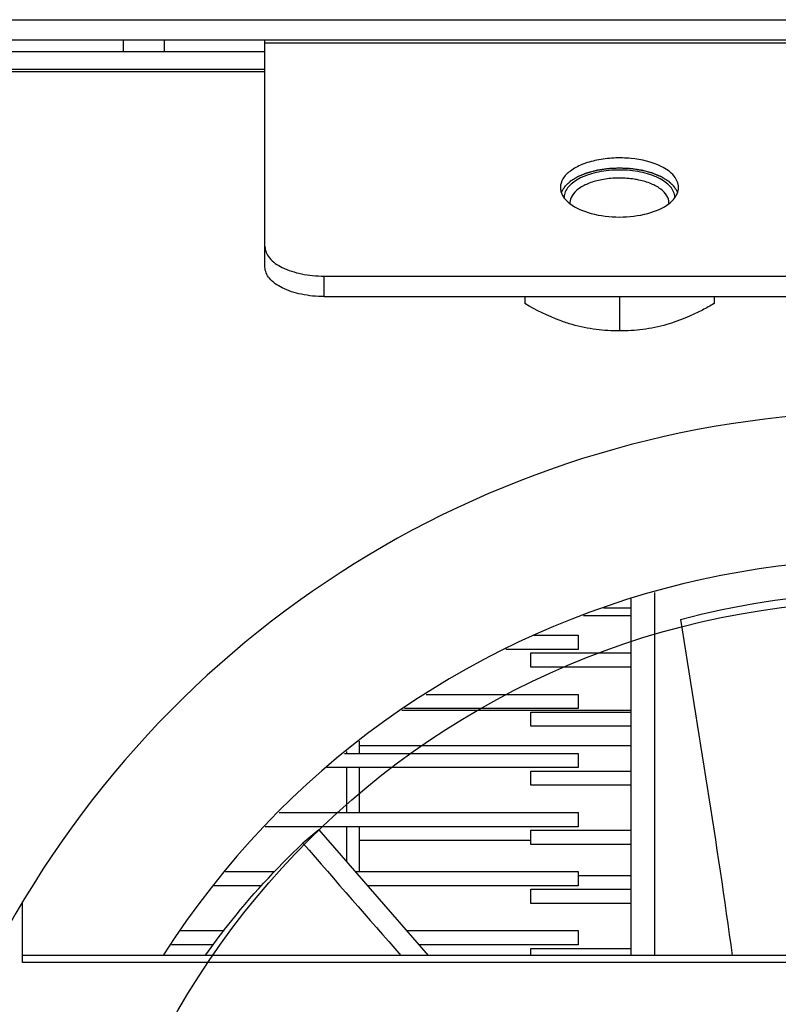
# Model space of a CAD drawing. Header units: millimetres. Extents: x 1117 to 38156, y -1945 to 7303.
# Tile 378 of 656: x 16420 to 16484, y 2323 to 2406. Entities that reach past the tile are written whole.
import ezdxf

# ---------------------------------------------------------------- set-up
doc = ezdxf.new("R2010")
doc.units = ezdxf.units.MM

msp = doc.modelspace()

# ---------------------------------------------------------------- linework, layer by layer
at = {"color": 7, "linetype": 'Continuous'}
for p, q in [((16334.461, 2405.889), (16665.761, 2405.889)), ((16389.961, 2404.189), (16665.761, 2404.189)), ((16428.961, 2404.189), (16428.961, 2403.189)), ((16432.461, 2403.189), (16432.461, 2404.189)), ((16440.961, 2384.957), (16440.961, 2404.189)), ((16560.961, 2403.895), (16440.961, 2403.895)), ((16395.161, 2403.189), (16440.961, 2403.189)), ((16395.161, 2401.689), (16440.961, 2401.689)), ((16440.961, 2401.489), (16395.161, 2401.489)), ((16445.961, 2382.457), (16445.961, 2384.189)), ((16445.961, 2384.189), (16555.961, 2384.189)), ((16445.961, 2382.457), (16555.961, 2382.457)), ((16462.961, 2382.457), (16462.961, 2381.858)), ((16470.961, 2382.457), (16470.961, 2379.549)), ((16478.961, 2382.457), (16478.961, 2381.858)), ((16471.961, 2326.689), (16471.961, 2356.883)), ((16473.961, 2326.689), (16473.961, 2357.419)), ((16471.961, 2356.089), (16469.62, 2356.089)), ((16471.961, 2355.439), (16467.927, 2355.439)), ((16463.713, 2353.789), (16467.461, 2353.789)), ((16467.461, 2353.789), (16467.461, 2352.589)), ((16467.461, 2352.589), (16461.358, 2352.589)), ((16463.461, 2351.089), (16463.461, 2352.289)), ((16463.461, 2352.289), (16471.961, 2352.289)), ((16471.961, 2351.089), (16463.461, 2351.089)), ((16454.613, 2348.789), (16467.461, 2348.789)), ((16467.461, 2348.789), (16467.461, 2347.589)), ((16467.461, 2347.589), (16452.765, 2347.589)), ((16452.534, 2347.439), (16471.961, 2347.439)), ((16463.461, 2346.089), (16463.461, 2347.289)), ((16463.461, 2347.289), (16471.961, 2347.289)), ((16471.961, 2346.089), (16463.461, 2346.089)), ((16448.961, 2343.789), (16448.961, 2344.816)), ((16471.961, 2344.439), (16448.961, 2344.439)), ((16447.693, 2343.789), (16467.461, 2343.789)), ((16447.889, 2343.789), (16447.889, 2343.948)), ((16467.461, 2343.789), (16467.461, 2342.589)), ((16467.461, 2342.589), (16446.211, 2342.589)), ((16447.889, 2338.789), (16447.889, 2342.589)), ((16448.961, 2338.789), (16448.961, 2342.589)), ((16463.461, 2341.089), (16463.461, 2342.289)), ((16463.461, 2342.289), (16471.961, 2342.289)), ((16471.961, 2341.089), (16463.461, 2341.089)), ((16442.171, 2338.789), (16467.461, 2338.789)), ((16467.461, 2338.789), (16467.461, 2337.589)), ((16467.461, 2337.589), (16440.971, 2337.589)), ((16447.889, 2334.623), (16447.889, 2337.589)), ((16448.961, 2333.789), (16448.961, 2337.589)), ((16445.535, 2337.329), (16444.175, 2336.187)), ((16445.535, 2337.329), (16454.787, 2326.689)), ((16463.461, 2336.089), (16463.461, 2337.289)), ((16463.461, 2337.289), (16471.961, 2337.289)), ((16448.961, 2336.439), (16463.461, 2336.439)), ((16471.961, 2336.089), (16463.461, 2336.089)), ((16437.629, 2333.789), (16441.778, 2333.789)), ((16448.613, 2333.789), (16467.461, 2333.789)), ((16467.461, 2333.789), (16467.461, 2332.589)), ((16471.961, 2333.439), (16467.461, 2333.439)), ((16440.695, 2332.589), (16436.658, 2332.589)), ((16467.461, 2332.589), (16449.657, 2332.589)), ((16463.461, 2331.089), (16463.461, 2332.289)), ((16463.461, 2332.289), (16471.961, 2332.289)), ((16420.461, 2326.099), (16420.461, 2331.232)), ((16471.961, 2331.089), (16463.461, 2331.089)), ((16433.823, 2328.789), (16437.516, 2328.789)), ((16452.961, 2328.789), (16467.461, 2328.789)), ((16467.461, 2328.789), (16467.461, 2327.589)), ((16436.569, 2327.589), (16433.044, 2327.589)), ((16467.461, 2327.589), (16454.005, 2327.589)), ((16463.461, 2326.689), (16463.461, 2327.289)), ((16463.461, 2327.289), (16471.961, 2327.289)), ((16493.461, 2326.689), (16420.461, 2326.689)), ((16493.461, 2326.099), (16420.461, 2326.099))]:
    msp.add_line(p, q, dxfattribs=at)
msp.add_circle((16493.461, 2287.689), 69, dxfattribs=at)
for centre, radius, start, end in [((16468.707, 2392.848), 3.181, 231.52982, 231.98071), ((16467.822, 2390.39), 1.049, 180.00033, 182.11532), ((16474.1, 2390.39), 1.049, 357.88468, 359.99967), ((16473.214, 2392.848), 3.181, 308.01929, 308.47018), ((16493.461, 2287.689), 85, 28.07249, 151.92751), ((16493.461, 2287.689), 72.5, 62.54874, 147.40747)]:
    msp.add_arc(centre, radius, start, end, dxfattribs=at)
for points, knots in [([(16475.961, 2391.689), (16475.961, 2392.033), (16475.587, 2392.817), (16474.146, 2393.745), (16472.332, 2394.168), (16470.48, 2394.213), (16469.08, 2394.043), (16467.832, 2393.684), (16466.834, 2393.161), (16466.147, 2392.501), (16465.961, 2391.942), (16465.961, 2391.689)], [0, 0, 0, 0, 0.085502, 0.197908, 0.41795, 0.539679, 0.658791, 0.767888, 0.861336, 0.937139, 1, 1, 1, 1]), ([(16470.961, 2393.323), (16470.89, 2393.32), (16470.748, 2393.313), (16470.536, 2393.302), (16470.359, 2393.294), (16470.235, 2393.288), (16470.164, 2393.284), (16470.111, 2393.282), (16470.067, 2393.279), (16470.031, 2393.278), (16470.009, 2393.276), (16469.991, 2393.276), (16469.974, 2393.273), (16469.944, 2393.269), (16469.885, 2393.26), (16469.8, 2393.247), (16469.663, 2393.226), (16469.527, 2393.206), (16469.391, 2393.185), (16469.289, 2393.17), (16469.204, 2393.157), (16469.144, 2393.148), (16469.11, 2393.143), (16469.089, 2393.14), (16469.072, 2393.137), (16469.054, 2393.135), (16469.035, 2393.129), (16469.011, 2393.123), (16468.963, 2393.11), (16468.891, 2393.091), (16468.795, 2393.065), (16468.667, 2393.031), (16468.54, 2392.997), (16468.412, 2392.963), (16468.332, 2392.942), (16468.268, 2392.925), (16468.228, 2392.914), (16468.2, 2392.906), (16468.186, 2392.903), (16468.178, 2392.901), (16468.172, 2392.898), (16468.163, 2392.894), (16468.149, 2392.888), (16468.125, 2392.879), (16468.091, 2392.864), (16468.036, 2392.842), (16467.967, 2392.814), (16467.885, 2392.78), (16467.802, 2392.746), (16467.72, 2392.712), (16467.637, 2392.678), (16467.568, 2392.65), (16467.513, 2392.627), (16467.479, 2392.613), (16467.455, 2392.603), (16467.441, 2392.598), (16467.433, 2392.594), (16467.426, 2392.591), (16467.42, 2392.588), (16467.41, 2392.582), (16467.39, 2392.57), (16467.362, 2392.553), (16467.317, 2392.525), (16467.261, 2392.491), (16467.193, 2392.45), (16467.125, 2392.408), (16467.035, 2392.353), (16466.956, 2392.305), (16466.888, 2392.264), (16466.86, 2392.247), (16466.837, 2392.233), (16466.82, 2392.223), (16466.806, 2392.215), (16466.798, 2392.206), (16466.789, 2392.198), (16466.778, 2392.188), (16466.761, 2392.172), (16466.74, 2392.152), (16466.714, 2392.128), (16466.68, 2392.097), (16466.638, 2392.057), (16466.586, 2392.009), (16466.535, 2391.961), (16466.484, 2391.913), (16466.441, 2391.873), (16466.407, 2391.841), (16466.382, 2391.817), (16466.363, 2391.799), (16466.35, 2391.787), (16466.343, 2391.781), (16466.337, 2391.775), (16466.332, 2391.766), (16466.326, 2391.756), (16466.315, 2391.738), (16466.302, 2391.717), (16466.287, 2391.691), (16466.266, 2391.657), (16466.24, 2391.614), (16466.209, 2391.562), (16466.168, 2391.493), (16466.116, 2391.407), (16466.075, 2391.338), (16466.054, 2391.304)], [0, 0, 0, 0, 0.03125, 0.0625, 0.09375, 0.109375, 0.117188, 0.125, 0.132812, 0.136719, 0.140625, 0.142578, 0.144531, 0.148438, 0.15625, 0.171875, 0.1875, 0.21875, 0.234375, 0.25, 0.265625, 0.273438, 0.277344, 0.28125, 0.283203, 0.285156, 0.289062, 0.292969, 0.296875, 0.3125, 0.328125, 0.34375, 0.375, 0.390625, 0.40625, 0.414062, 0.421875, 0.425781, 0.427734, 0.428711, 0.429688, 0.431641, 0.433594, 0.4375, 0.445312, 0.453125, 0.46875, 0.484375, 0.5, 0.515625, 0.53125, 0.546875, 0.554688, 0.5625, 0.566406, 0.568359, 0.570312, 0.571289, 0.572266, 0.574219, 0.578125, 0.585938, 0.59375, 0.609375, 0.625, 0.640625, 0.65625, 0.6875, 0.695312, 0.703125, 0.707031, 0.710938, 0.714844, 0.716797, 0.71875, 0.722656, 0.726562, 0.734375, 0.742188, 0.75, 0.765625, 0.78125, 0.796875, 0.8125, 0.828125, 0.835938, 0.84375, 0.851562, 0.853516, 0.855469, 0.857422, 0.859375, 0.863281, 0.867188, 0.875, 0.882812, 0.890625, 0.90625, 0.921875, 0.9375, 0.96875, 1, 1, 1, 1]), ([(16470.961, 2393.167), (16470.366, 2393.167), (16469.238, 2393.062), (16467.931, 2392.662), (16467.102, 2392.18), (16466.652, 2391.783), (16466.357, 2391.342), (16466.278, 2391.017), (16466.273, 2390.862)], [0, 0, 0, 0, 0.31729, 0.600205, 0.721054, 0.82631, 0.917615, 1, 1, 1, 1]), ([(16475.867, 2391.304), (16475.847, 2391.338), (16475.806, 2391.406), (16475.755, 2391.491), (16475.714, 2391.559), (16475.684, 2391.61), (16475.658, 2391.653), (16475.638, 2391.687), (16475.622, 2391.713), (16475.61, 2391.734), (16475.599, 2391.751), (16475.593, 2391.762), (16475.588, 2391.77), (16475.582, 2391.776), (16475.576, 2391.782), (16475.563, 2391.794), (16475.545, 2391.812), (16475.52, 2391.835), (16475.486, 2391.867), (16475.445, 2391.906), (16475.395, 2391.953), (16475.345, 2392), (16475.295, 2392.047), (16475.253, 2392.087), (16475.22, 2392.118), (16475.195, 2392.142), (16475.174, 2392.161), (16475.158, 2392.177), (16475.147, 2392.187), (16475.139, 2392.195), (16475.131, 2392.203), (16475.116, 2392.211), (16475.099, 2392.222), (16475.076, 2392.236), (16475.048, 2392.254), (16475.002, 2392.282), (16474.945, 2392.317), (16474.853, 2392.373), (16474.762, 2392.429), (16474.67, 2392.485), (16474.613, 2392.52), (16474.567, 2392.548), (16474.539, 2392.566), (16474.519, 2392.578), (16474.509, 2392.584), (16474.503, 2392.588), (16474.496, 2392.59), (16474.487, 2392.594), (16474.474, 2392.6), (16474.45, 2392.61), (16474.415, 2392.624), (16474.36, 2392.646), (16474.292, 2392.675), (16474.209, 2392.709), (16474.127, 2392.743), (16474.045, 2392.777), (16473.962, 2392.811), (16473.894, 2392.839), (16473.839, 2392.861), (16473.805, 2392.876), (16473.777, 2392.887), (16473.762, 2392.893), (16473.752, 2392.898), (16473.744, 2392.9), (16473.73, 2392.903), (16473.703, 2392.911), (16473.664, 2392.921), (16473.601, 2392.938), (16473.523, 2392.959), (16473.397, 2392.993), (16473.241, 2393.035), (16473.1, 2393.073), (16473.006, 2393.099), (16472.967, 2393.109), (16472.935, 2393.118), (16472.912, 2393.124), (16472.893, 2393.129), (16472.875, 2393.132), (16472.849, 2393.136), (16472.81, 2393.142), (16472.741, 2393.152), (16472.654, 2393.166), (16472.55, 2393.182), (16472.412, 2393.203), (16472.273, 2393.224), (16472.135, 2393.245), (16472.048, 2393.258), (16471.988, 2393.268), (16471.957, 2393.272), (16471.94, 2393.275), (16471.922, 2393.275), (16471.9, 2393.277), (16471.864, 2393.278), (16471.819, 2393.281), (16471.766, 2393.283), (16471.694, 2393.287), (16471.569, 2393.293), (16471.39, 2393.302), (16471.175, 2393.313), (16471.032, 2393.32), (16470.961, 2393.323)], [0, 0, 0, 0, 0.03125, 0.0625, 0.078125, 0.09375, 0.109375, 0.117188, 0.125, 0.132812, 0.136719, 0.140625, 0.142578, 0.144531, 0.146484, 0.148438, 0.15625, 0.164062, 0.171875, 0.1875, 0.203125, 0.21875, 0.234375, 0.25, 0.257812, 0.265625, 0.273438, 0.277344, 0.28125, 0.283203, 0.285156, 0.289062, 0.292969, 0.296875, 0.304688, 0.3125, 0.328125, 0.34375, 0.375, 0.390625, 0.40625, 0.414062, 0.421875, 0.425781, 0.427734, 0.428711, 0.429688, 0.431641, 0.433594, 0.4375, 0.445312, 0.453125, 0.46875, 0.484375, 0.5, 0.515625, 0.53125, 0.546875, 0.554688, 0.5625, 0.566406, 0.570312, 0.571289, 0.572266, 0.574219, 0.578125, 0.585938, 0.59375, 0.609375, 0.625, 0.65625, 0.6875, 0.695312, 0.703125, 0.707031, 0.710938, 0.714844, 0.716797, 0.71875, 0.726562, 0.734375, 0.75, 0.765625, 0.78125, 0.8125, 0.828125, 0.84375, 0.851562, 0.855469, 0.857422, 0.859375, 0.863281, 0.867188, 0.875, 0.882812, 0.890625, 0.90625, 0.9375, 0.96875, 1, 1, 1, 1]), ([(16475.648, 2390.862), (16475.643, 2391.017), (16475.564, 2391.342), (16475.27, 2391.783), (16474.819, 2392.18), (16473.991, 2392.662), (16472.683, 2393.062), (16471.555, 2393.167), (16470.961, 2393.167)], [0, 0, 0, 0, 0.082385, 0.17369, 0.278946, 0.399795, 0.68271, 1, 1, 1, 1]), ([(16469.316, 2392.316), (16468.962, 2392.241), (16468.313, 2392.05), (16467.491, 2391.613), (16466.926, 2391.063), (16466.773, 2390.6), (16466.773, 2390.39)], [0, 0, 0, 0, 0.319511, 0.593083, 0.815292, 1, 1, 1, 1]), ([(16470.961, 2392.484), (16470.82, 2392.484), (16470.269, 2392.47), (16469.718, 2392.402), (16469.316, 2392.316)], [0, 0, 0, 0, 0.254877, 1, 1, 1, 1]), ([(16472.605, 2392.316), (16472.474, 2392.344), (16471.931, 2392.444), (16471.378, 2392.484), (16470.961, 2392.484)], [0, 0, 0, 0, 0.243471, 1, 1, 1, 1]), ([(16475.149, 2390.39), (16475.149, 2390.6), (16474.996, 2391.063), (16474.43, 2391.613), (16473.608, 2392.05), (16472.959, 2392.241), (16472.605, 2392.316)], [0, 0, 0, 0, 0.184708, 0.406917, 0.680489, 1, 1, 1, 1]), ([(16465.961, 2391.689), (16465.961, 2391.572), (16466.036, 2391.046), (16466.411, 2390.61), (16466.728, 2390.358)], [0, 0, 0, 0, 0.224935, 1, 1, 1, 1]), ([(16475.193, 2390.358), (16475.311, 2390.452), (16475.696, 2390.799), (16475.961, 2391.319), (16475.961, 2391.689)], [0, 0, 0, 0, 0.289468, 1, 1, 1, 1]), ([(16466.748, 2390.343), (16467.273, 2389.932), (16468.68, 2389.36), (16470.961, 2389.096), (16473.241, 2389.36), (16474.648, 2389.932), (16475.173, 2390.343)], [0, 0, 0, 0, 0.226141, 0.5, 0.773859, 1, 1, 1, 1]), ([(16440.961, 2386.689), (16440.961, 2386.346), (16441.334, 2385.562), (16442.507, 2384.806), (16444.103, 2384.302), (16445.32, 2384.189), (16445.961, 2384.189)], [0, 0, 0, 0, 0.171141, 0.396141, 0.680393, 1, 1, 1, 1]), ([(16445.961, 2382.457), (16445.32, 2382.457), (16444.103, 2382.57), (16442.507, 2383.074), (16441.334, 2383.83), (16440.961, 2384.614), (16440.961, 2384.957)], [0, 0, 0, 0, 0.319607, 0.603859, 0.828859, 1, 1, 1, 1]), ([(16466.961, 2380.085), (16466.619, 2380.183), (16465.231, 2380.644), (16463.917, 2381.306), (16462.961, 2381.858)], [0, 0, 0, 0, 0.243753, 1, 1, 1, 1]), ([(16478.961, 2381.858), (16478.637, 2381.671), (16477.359, 2380.966), (16476.005, 2380.386), (16474.961, 2380.085)], [0, 0, 0, 0, 0.255823, 1, 1, 1, 1]), ([(16470.961, 2379.549), (16470.3, 2379.549), (16468.949, 2379.621), (16467.622, 2379.894), (16466.961, 2380.085)], [0, 0, 0, 0, 0.489843, 1, 1, 1, 1]), ([(16474.961, 2380.085), (16474.3, 2379.894), (16472.972, 2379.621), (16471.621, 2379.549), (16470.961, 2379.549)], [0, 0, 0, 0, 0.510156, 1, 1, 1, 1]), ([(16476.112, 2355.124), (16480.781, 2356.37), (16489.771, 2357.773), (16502.563, 2357.121), (16514.036, 2354.42), (16520.993, 2351.374), (16524.354, 2349.55)], [0, 0, 0, 0, 0.291796, 0.544272, 0.769045, 1, 1, 1, 1]), ([(16435.957, 2326.745), (16436.546, 2327.573), (16439.045, 2330.92), (16441.882, 2334.011), (16444.175, 2336.187)], [0, 0, 0, 0, 0.243197, 1, 1, 1, 1])]:
    msp.add_open_spline(points, degree=3, knots=knots, dxfattribs=at)
for points in [[(16476.112, 2355.124), (16477.652, 2345.659), (16479.179, 2336.19), (16480.505, 2326.692)], [(16444.175, 2336.187), (16446.938, 2333.019), (16449.703, 2329.852), (16452.472, 2326.688)]]:
    msp.add_open_spline(points, degree=3, dxfattribs=at)

doc.saveas('drawing.dxf')
